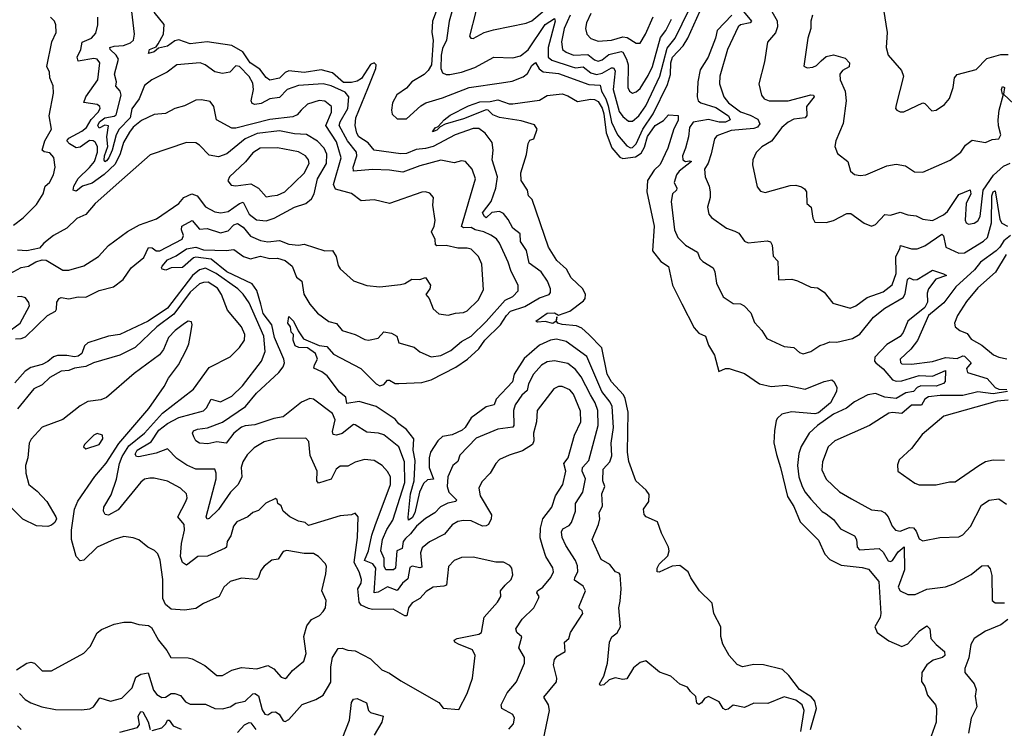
# Model space of a CAD drawing. Extents: x 1245515 to 1420776, y 606314 to 671314.
# Tile 293 of 385: x 1375207 to 1380394, y 642131 to 645862. Entities that reach past the tile are written whole.
import ezdxf

# ---------------------------------------------------------------- set-up
doc = ezdxf.new("R2010")
doc.units = 0

msp = doc.modelspace()

# ---------------------------------------------------------------- linework, layer by layer
at = {"layer": '0CON10XD'}
for points in [[(1377610, 645905), (1377576, 645776), (1377584.3, 645764.3), (1377595, 645762.9), (1377653.8, 645795), (1377702.2, 645807.8), (1377875, 645843.9), (1377905, 645855.9), (1378035, 645964.8)], [(1377964.3, 642065), (1377997.9, 642225), (1377993.6, 642255), (1377967.8, 642295), (1378034, 642376), (1378036.1, 642395), (1378019.5, 642465), (1378025, 642493.3), (1378038.7, 642511.3), (1378080, 642535), (1378076.9, 642585), (1378100, 642605), (1378108.6, 642635), (1378174.4, 642735), (1378170.6, 642750.6), (1378154.5, 642764.5), (1378154.5, 642774.5), (1378186.9, 642855), (1378175, 642879.2), (1378130.5, 642910.5), (1378131.3, 642925), (1378147.5, 642955), (1378145.9, 642985.9), (1378134.6, 643015), (1378083.9, 643093.9), (1378065.6, 643135.6), (1378061.2, 643165), (1378068.4, 643181.6), (1378101.7, 643198.2), (1378114.7, 643215), (1378135.4, 643275), (1378134.8, 643315.2), (1378172.9, 643375), (1378187.1, 643445), (1378170.5, 643485), (1378171, 643505), (1378205, 643540.8), (1378253.9, 643725), (1378252.8, 643805), (1378239.1, 643845), (1378213.8, 643886.2), (1378165, 643982.2), (1378135, 644019.7), (1378095, 644052.4), (1378025, 644066.8), (1377985, 644061.1), (1377955, 644042.5), (1377913.5, 643995), (1377887.4, 643945), (1377880, 643910), (1377851.6, 643885), (1377816.7, 643835), (1377808.4, 643805), (1377810, 643725), (1377805, 643716.9), (1377725, 643706), (1377611.2, 643658.8), (1377525, 643568.6), (1377514.4, 643535.6), (1377488.2, 643515), (1377461.6, 643455), (1377458.6, 643405), (1377467.8, 643375), (1377507.5, 643335), (1377504.6, 643325.4), (1377463.1, 643316.9), (1377423.3, 643296.8), (1377393.1, 643265), (1377345, 643235.4), (1377297.4, 643195), (1377265.6, 643154.4), (1377238.8, 643131.2), (1377227.2, 643115), (1377221.5, 643078.5), (1377193.6, 643065), (1377186.6, 642975), (1377176.4, 642965), (1377135, 642965.9), (1377127.7, 642985), (1377126.5, 643025), (1377109, 643065), (1377118.4, 643125), (1377141.6, 643178.4), (1377172.2, 643227.8), (1377236.7, 643425), (1377234.5, 643535), (1377205, 643613.6), (1377125.7, 643675.7), (1377096.7, 643685), (1377035, 643690), (1376975, 643729.2), (1376965, 643730), (1376906.2, 643683.8), (1376875, 643675.3), (1376857.5, 643677.5), (1376854.6, 643694.6), (1376869, 643755), (1376855, 643788.5), (1376755, 643863.8), (1376735, 643867.3), (1376691.8, 643848.2), (1376595, 643771.8), (1376545, 643762.7), (1376445, 643728.8), (1376395, 643724.4), (1376375, 643716.7), (1376334.2, 643685.8), (1376295, 643632.1), (1376245, 643639.8), (1376198.9, 643628.9), (1376155, 643631.9), (1376135.4, 643645), (1376124.6, 643665), (1376116.9, 643685), (1376121.9, 643698.1), (1376143.1, 643706.9), (1376196.7, 643713.3), (1376275, 643743.6), (1376396.8, 643825), (1376455, 643895.8), (1376572.3, 644005), (1376595.4, 644035), (1376601.1, 644055), (1376598.2, 644075), (1376548.9, 644188.9), (1376535.8, 644255), (1376489.3, 644315), (1376478.1, 644365), (1376456.9, 644436.9), (1376431.4, 644471.4), (1376297.7, 644535), (1376215, 644600.5), (1376135, 644612.2), (1376122.4, 644607.6), (1376065, 644556.7), (1376005, 644556.2), (1375976.4, 644543.6), (1375958.1, 644548.1), (1375953.1, 644555), (1375956.8, 644565), (1375985, 644597), (1376031, 644619), (1376085, 644654.8), (1376134.8, 644664.8), (1376175, 644650.2), (1376295, 644646), (1376335, 644652.5), (1376386.1, 644616.1), (1376422.4, 644602.4), (1376475, 644616.8), (1376525, 644605.4), (1376565, 644607.2), (1376605, 644594.6), (1376642.1, 644565), (1376665.6, 644505.6), (1376693.7, 644485), (1376703.8, 644416.2), (1376734.8, 644364.8), (1376775, 644316.7), (1376835, 644273.6), (1376875, 644262.7), (1376905, 644226.5), (1376973.8, 644205), (1377025, 644177.5), (1377045, 644174), (1377095, 644186), (1377125, 644218), (1377165, 644210.8), (1377193.9, 644195), (1377205, 644161.4), (1377285, 644138.6), (1377315, 644113.1), (1377375, 644086.5), (1377425, 644093.3), (1377478.8, 644121.2), (1377535, 644167.1), (1377585, 644196.4), (1377665, 644272.7), (1377764.5, 644385.5), (1377804.5, 644405), (1377832.5, 644435), (1377833.5, 644465), (1377795.7, 644535.7), (1377780.4, 644585), (1377735.3, 644685), (1377718.6, 644708.6), (1377688.4, 644728.4), (1377652, 644745), (1377605.8, 644755.8), (1377585, 644768.2), (1377545, 644766.4), (1377533.8, 644773.8), (1377607.8, 645025), (1377590.4, 645075), (1377555, 645116.2), (1377535, 645118.2), (1377495, 645108.5), (1377425, 645121.8), (1377315, 645092.8), (1377225, 645058.6), (1377155, 645069.6), (1377065, 645073.8), (1376965.3, 645065.3), (1376963.6, 645085), (1376982.6, 645145), (1376980.6, 645165), (1376933.9, 645225), (1376889.8, 645305), (1376895.2, 645325), (1376935.5, 645395), (1376941.7, 645455), (1376921.2, 645481.2), (1376847.1, 645512.9), (1376805, 645524.4), (1376675, 645515.3), (1376615.3, 645494.7), (1376575, 645453.1), (1376525, 645445.3), (1376478.6, 645421.4), (1376445, 645414.7), (1376431.4, 645421.4), (1376426.9, 645435), (1376438.7, 645495), (1376435, 645528), (1376415, 645562.9), (1376365, 645615.6), (1376345, 645619.2), (1376313.8, 645585), (1376275, 645578.5), (1376235, 645586.7), (1376184.2, 645625), (1376157.5, 645635), (1376035, 645623.5), (1375984, 645585), (1375903.8, 645546.2), (1375865, 645516.2), (1375835.9, 645445), (1375796.9, 645393.1), (1375789.3, 645345), (1375731.8, 645285), (1375714.5, 645255.6), (1375694.8, 645174.8), (1375675.9, 645134.1), (1375665, 645118.2), (1375655, 645113.5), (1375652.4, 645122.4), (1375653.9, 645145), (1375670.8, 645195), (1375666.2, 645245), (1375675, 645303.3), (1375655, 645306.3), (1375625, 645291), (1375617.7, 645305), (1375626.6, 645325), (1375655, 645345.1), (1375705, 645353.2), (1375715, 645361.3), (1375742, 645465), (1375735.9, 645485), (1375712.6, 645512.6), (1375716.8, 645535), (1375706.5, 645575), (1375727, 645655), (1375715.4, 645675.4), (1375683.6, 645705), (1375682, 645715), (1375705, 645723.1), (1375753.1, 645726.9), (1375790.5, 645739.5), (1375805.8, 645755), (1375812.4, 645785), (1375798.5, 645905)], [(1375935.6, 645735), (1375964.7, 645785.3), (1375967.2, 645837.2), (1375915, 645902.1)], [(1377401.3, 645905), (1377381.3, 645855), (1377378, 645795), (1377385.2, 645755), (1377375.6, 645625), (1377358.9, 645595), (1377337.3, 645572.7), (1377272.9, 645535), (1377245, 645502.2), (1377192.9, 645467.1), (1377171.1, 645425), (1377165.8, 645385.8), (1377169.3, 645365), (1377195, 645340.4), (1377245, 645340.5), (1377320.7, 645409.3), (1377346.3, 645423.7), (1377435, 645450.3), (1377575, 645504.3), (1377745, 645529.3), (1377801.7, 645538.2), (1377859.6, 645560.4), (1377881.9, 645578.1), (1377905, 645620), (1377925, 645637.1), (1377943, 645603), (1377965, 645586.7), (1378045, 645579.5), (1378205, 645520.4), (1378265, 645516.5), (1378271.1, 645485), (1378294.9, 645445), (1378307.9, 645407.9), (1378325, 645322.9), (1378355.4, 645255.4), (1378405, 645197.2), (1378425, 645187.1), (1378435, 645189.4), (1378455, 645208.7), (1378490.2, 645285), (1378544.5, 645365.5), (1378620.1, 645519.9), (1378635.9, 645574.1), (1378638, 645635), (1378646, 645664), (1378702, 645725), (1378725.9, 645764.1), (1378789.6, 645905)], [(1377498.3, 645951.7), (1377469.7, 645855), (1377456.1, 645755), (1377435, 645710), (1377426.7, 645675), (1377425.2, 645605.2), (1377435, 645582.2), (1377453.5, 645573.5), (1377472.8, 645572.8), (1377535, 645585.3), (1377605, 645609.4), (1377705, 645664.6), (1377805, 645661.8), (1377845, 645671.1), (1377885, 645703.5), (1377975, 645836.9), (1378025, 645868.2), (1378027.6, 645855), (1377991.2, 645715), (1377991.2, 645665), (1378009.6, 645649.6), (1378112.2, 645615), (1378135, 645609.1), (1378175, 645613.3), (1378215, 645582.3), (1378245, 645574), (1378275, 645580.4), (1378325, 645608.9), (1378335, 645608.5), (1378343.1, 645593.1), (1378333.5, 645495), (1378365, 645378.8), (1378385, 645352), (1378415, 645328), (1378435, 645328.4), (1378468.3, 645355), (1378505, 645409.3), (1378580, 645565), (1378618.2, 645711.8), (1378659.5, 645765), (1378734.5, 645915)], [(1379020.7, 645905), (1379062.3, 645855), (1379054.4, 645845), (1379004.4, 645835.6), (1378991.2, 645825), (1378935.3, 645705), (1378895.3, 645565), (1378893.4, 645525), (1378916.7, 645455), (1378941.2, 645425), (1379005, 645376.1), (1379055, 645359.4), (1379095, 645337.5), (1379105.5, 645314.5), (1379093.7, 645296.3), (1379075, 645288.5), (1378955, 645279.3), (1378878.8, 645251.2), (1378866.5, 645235), (1378849.2, 645155), (1378833.2, 645106.8), (1378815.4, 645075), (1378818, 645035), (1378840, 644985), (1378843.8, 644956.2), (1378843.8, 644925), (1378829.6, 644875), (1378837.8, 644837.8), (1378851.1, 644821.1), (1378931.2, 644765), (1378975, 644749.2), (1378995, 644738.8), (1379025, 644696.2), (1379045, 644687.5), (1379145, 644698.6), (1379162.1, 644692.1), (1379171.1, 644675), (1379176.7, 644616.7), (1379201.3, 644591.3), (1379205, 644492), (1379275.3, 644495.3), (1379305, 644487.5), (1379375, 644454.2), (1379409.5, 644449.5), (1379445, 644426.7), (1379490.3, 644370.3), (1379582.7, 644342.7), (1379611.2, 644355), (1379671.2, 644398.8), (1379755, 644429.7), (1379803.4, 644466.6), (1379824.8, 644525), (1379822.7, 644615), (1379844.4, 644655), (1379847, 644673), (1379905, 644655.5), (1379935, 644656.4), (1379975, 644671.4), (1380065, 644732.2), (1380074.5, 644724.5), (1380085.2, 644665.2), (1380155, 644632.8), (1380185, 644634.7), (1380285, 644695.2), (1380304.6, 644715.4), (1380327.1, 644792.9), (1380329.1, 644935), (1380334.8, 644955), (1380345, 644961.1), (1380370.5, 644810.5), (1380381, 644791), (1380411.1, 644775)], [(1379169.5, 645905), (1379196.8, 645856.8), (1379199.7, 645825), (1379187.9, 645792.1), (1379146.2, 645743.8), (1379130.4, 645639.6), (1379100, 645525), (1379114.4, 645465), (1379128.6, 645445), (1379155.3, 645435.3), (1379255, 645434.8), (1379375.5, 645465.5), (1379388.8, 645465), (1379392, 645455), (1379351.1, 645405), (1379353.1, 645356.9), (1379345, 645345.6), (1379285, 645338.1), (1379255, 645322), (1379222.1, 645295), (1379166.9, 645223.1), (1379116.6, 645193.4), (1379086.8, 645163.2), (1379070, 645125), (1379068.3, 645098.3), (1379092.4, 644982.4), (1379109.4, 644959.4), (1379135, 644951.4), (1379265, 644988.8), (1379295, 644990), (1379325, 644982.5), (1379342.2, 644972.2), (1379352.5, 644955), (1379353.8, 644893.8), (1379375.8, 644875), (1379385, 644817.5), (1379395, 644796.2), (1379455, 644794.2), (1379493.3, 644805), (1379565, 644841.4), (1379585, 644841.4), (1379655, 644790), (1379695, 644775.8), (1379715, 644784), (1379765, 644836.6), (1379795, 644833.1), (1379845, 644849.5), (1379885.3, 644835.3), (1379929.4, 644829.4), (1379965, 644812.2), (1380015, 644804.7), (1380073.6, 644835), (1380095, 644852.9), (1380155, 644941), (1380215, 644965.6), (1380218.4, 644945), (1380193, 644895), (1380187, 644807), (1380192.5, 644792.5), (1380205, 644785.6), (1380235, 644790), (1380255, 644802.5), (1380266.2, 644825), (1380282.5, 644965), (1380337.4, 645042.6), (1380389.2, 645090.8), (1380425, 645107.1)], [(1379756.7, 645915), (1379777.1, 645795), (1379772.2, 645715), (1379782.2, 645675), (1379853.1, 645595), (1379862.5, 645565), (1379824.2, 645414.2), (1379821.2, 645395), (1379827.5, 645385), (1379845, 645376.2), (1379865, 645376), (1379965, 645424), (1379975, 645421.2), (1380013, 645383), (1380035, 645386), (1380079.2, 645415), (1380105, 645446.2), (1380124.3, 645505), (1380131.4, 645555), (1380145, 645574), (1380245, 645599.2), (1380302.6, 645657.4), (1380375, 645679.1), (1380415, 645678.5)], [(1375175, 644780.8), (1375225, 644818.8), (1375295, 644888.6), (1375331.2, 644945), (1375340.6, 644985), (1375363.3, 645005), (1375384.7, 645045.3), (1375393.6, 645086.4), (1375387.2, 645137.2), (1375365, 645160.6), (1375335, 645165.7), (1375325.6, 645175.6), (1375338.8, 645225), (1375374.4, 645285), (1375362.7, 645355), (1375385.6, 645475), (1375383, 645513), (1375374.5, 645534.5), (1375365.5, 645555), (1375363.1, 645585), (1375349.4, 645615), (1375376.7, 645745), (1375398.9, 645795), (1375397.1, 645835), (1375390, 645855), (1375370, 645875)], [(1375185, 644181.4), (1375215, 644183.4), (1375238.1, 644191.9), (1375353.3, 644305), (1375395, 644327.1), (1375401.4, 644338.6), (1375403.1, 644375), (1375415.4, 644394.6), (1375425, 644399.5), (1375465, 644392.5), (1375515, 644403.1), (1375555, 644400.8), (1375625, 644436.3), (1375700.9, 644455), (1375751.8, 644495), (1375794.7, 644555), (1375860.1, 644609.9), (1375885, 644662.1), (1375905, 644660.7), (1375925.7, 644645.7), (1375945, 644645.7), (1376063.7, 644706.3), (1376070.7, 644725), (1376059.8, 644755), (1376061.5, 644775), (1376115, 644804.5), (1376155, 644760), (1376195, 644762.7), (1376265, 644739.5), (1376305, 644750.3), (1376335, 644782.2), (1376355, 644789.7), (1376385, 644769.3), (1376422.5, 644722.5), (1376475, 644699.2), (1376515, 644692.3), (1376575, 644698.9), (1376625, 644680), (1376675, 644675.6), (1376705, 644680.6), (1376815, 644645.7), (1376855, 644647.5), (1376874.4, 644614.4), (1376885, 644567.5), (1376895, 644550), (1376965, 644487.5), (1377035, 644462.5), (1377105, 644455.6), (1377212.8, 644467.2), (1377235, 644472.9), (1377273.4, 644496.6), (1377315, 644494.1), (1377345.4, 644505.4), (1377371.7, 644465), (1377367.7, 644445), (1377345.7, 644415), (1377363.6, 644393.6), (1377385, 644340), (1377415, 644313.1), (1377465, 644305.6), (1377502.8, 644317.2), (1377545, 644320), (1377565, 644329.6), (1377622.1, 644385), (1377650.1, 644439.9), (1377641.8, 644575), (1377624.5, 644615), (1377585, 644653.4), (1377565, 644659.4), (1377515, 644659.3), (1377453.7, 644673.7), (1377405, 644671.5), (1377397.3, 644677.3), (1377395.5, 644705), (1377375.7, 644745), (1377390, 644775), (1377395.7, 644805), (1377383.5, 644885), (1377386.4, 644926.4), (1377368, 644948), (1377345.5, 644955.5), (1377325, 644953.5), (1377155, 644894.7), (1377075, 644913.2), (1377005, 644907.5), (1376955, 644947.1), (1376870.3, 644970.3), (1376859.4, 644995), (1376900, 645135), (1376875, 645218.2), (1376819.3, 645305), (1376850, 645375), (1376849.6, 645405), (1376815, 645432.4), (1376785, 645436.2), (1376723.6, 645416.4), (1376690, 645385), (1376668.9, 645361.1), (1376645, 645350.8), (1376525, 645336.7), (1376345, 645291.6), (1376325, 645291.2), (1376244, 645334), (1376228.9, 645405), (1376211.1, 645431.1), (1376165, 645440.5), (1376135, 645439.1), (1376075, 645409.1), (1376023.8, 645395), (1375975, 645368.1), (1375915, 645363.3), (1375848.1, 645331.9), (1375805, 645296.6), (1375785, 645269.1), (1375753, 645215), (1375736.3, 645155), (1375709.1, 645100.9), (1375652.5, 645047.5), (1375588.2, 645001.8), (1375537.5, 644985), (1375505, 644958.8), (1375488.5, 644965), (1375491.4, 644985), (1375514.6, 645025.4), (1375575, 645083.3), (1375601.5, 645115), (1375617.5, 645165), (1375616.9, 645195), (1375605, 645216.4), (1375594.2, 645225), (1375575, 645225.1), (1375525, 645190), (1375505, 645186.9), (1375468.4, 645208.4), (1375455.8, 645225), (1375465, 645239.1), (1375535, 645274.4), (1375558, 645295), (1375582.9, 645337.1), (1375620, 645375), (1375630, 645395), (1375628.9, 645405), (1375615.8, 645415.8), (1375545.6, 645425.6), (1375555.3, 645455), (1375619.2, 645545), (1375629.1, 645635), (1375615, 645653.5), (1375596.7, 645656.8), (1375515, 645644.4), (1375510.4, 645665), (1375529.8, 645705), (1375536.1, 645743.9), (1375584.4, 645765), (1375608.4, 645791.6), (1375617.7, 645835), (1375617.9, 645875)], [(1378107.2, 645885), (1378076, 645815), (1378060.8, 645745), (1378067.1, 645705), (1378085, 645690.4), (1378125.2, 645675.2), (1378199.5, 645679.5), (1378235, 645650), (1378255, 645643), (1378275, 645650.7), (1378310.8, 645679.2), (1378375, 645695.2), (1378385, 645691.4), (1378404.1, 645655), (1378411.6, 645625), (1378411.3, 645505), (1378420, 645485), (1378435, 645475.6), (1378455, 645482.1), (1378475, 645500), (1378518, 645568), (1378540.7, 645615), (1378582.4, 645767.6), (1378610, 645805), (1378640.6, 645865)], [(1378215.4, 645895), (1378192.9, 645845), (1378188.2, 645815), (1378194.4, 645785), (1378215, 645763.6), (1378255, 645748.2), (1378325, 645753.8), (1378385, 645772.5), (1378407.6, 645767.6), (1378455, 645737.5), (1378475, 645737.5), (1378504.3, 645785.7), (1378545, 645877.5)], [(1378958.9, 645885), (1378881.5, 645805), (1378873.2, 645765), (1378834.4, 645665), (1378791.8, 645598.2), (1378779.1, 645535), (1378776.1, 645455), (1378780.8, 645435), (1378794.8, 645424.8), (1378875, 645400), (1378941.6, 645355), (1378949.6, 645335), (1378925, 645323.3), (1378892.5, 645322.5), (1378835, 645336.1), (1378755, 645322), (1378735.4, 645295), (1378730.9, 645245), (1378714.2, 645185.8), (1378698.3, 645145), (1378700, 645125), (1378715, 645115.3), (1378735, 645119.7), (1378745.4, 645115.4), (1378681.1, 645065), (1378667.1, 645045), (1378654, 645005), (1378668.7, 644975), (1378667.8, 644965), (1378646.7, 644945), (1378639.1, 644905), (1378656.7, 644755), (1378674.4, 644715), (1378714.6, 644674.6), (1378777.6, 644637.6), (1378790.6, 644605), (1378805, 644588.1), (1378860, 644555), (1378869.4, 644535), (1378878.5, 644475), (1378912.5, 644402.5), (1378965, 644367.1), (1379005, 644365.6), (1379024, 644355), (1379057.8, 644317.8), (1379077.4, 644267.4), (1379116, 644225), (1379142.8, 644182.8), (1379235, 644142.1), (1379285, 644135.6), (1379315, 644110.6), (1379335, 644102.2), (1379375, 644115.4), (1379422.8, 644147.2), (1379445, 644153.4), (1379474.1, 644165.9), (1379512.5, 644165), (1379595, 644183.4), (1379633.5, 644206.5), (1379704.9, 644295.1), (1379765, 644343), (1379860.5, 644399.5), (1379871.1, 644418.9), (1379884.5, 644495), (1379890.1, 644499.9), (1379895, 644502.7), (1379915, 644492.1), (1379935, 644494.8), (1380015, 644542.5), (1380073.9, 644523.9), (1380090, 644515), (1380033.4, 644496.6), (1379994.2, 644445), (1379987.5, 644422.5), (1379989.4, 644375), (1379975, 644347.4), (1379885.3, 644275), (1379860.8, 644215), (1379845.9, 644194.1), (1379775, 644151.6), (1379712.6, 644085), (1379710.5, 644065), (1379717.5, 644055), (1379755, 644024.1), (1379805, 643965.2), (1379825, 643958.5), (1379855, 643961.2), (1379945, 643988.9), (1380015, 643984.4), (1380085, 644015.3), (1380082.6, 643957.4), (1380074.1, 643945.9), (1380035, 643931.9), (1379955, 643935.2), (1379934.9, 643925.1), (1379915, 643904.3), (1379875, 643897.9), (1379825, 643868.5), (1379765, 643874.1), (1379715, 643894.7), (1379675, 643886.1), (1379605, 643849.7), (1379562.6, 643817.4), (1379494.6, 643785), (1379409.3, 643725), (1379366.6, 643685), (1379323.2, 643615), (1379311.1, 643578.9), (1379303.9, 643515), (1379311.9, 643455), (1379329.7, 643405), (1379344.8, 643374.8), (1379375, 643337.3), (1379435, 643272.9), (1379455, 643260.9), (1379495, 643230), (1379531.9, 643181.9), (1379605, 643144.4), (1379616, 643125), (1379618.2, 643085), (1379631.6, 643071.6), (1379735, 643078.8), (1379755, 643059.5), (1379782.9, 643012.9), (1379795, 643008.9), (1379805, 643014.7), (1379835, 643059.6), (1379866.7, 643086.7), (1379867.9, 642965), (1379835.5, 642875), (1379845.4, 642855.4), (1379885, 642836.5), (1379925, 642835.4), (1379985, 642863.1), (1380085, 642876.9), (1380128.5, 642891.5), (1380219.3, 642940.7), (1380275, 642987.1), (1380305, 642988.6), (1380320.2, 642970.2), (1380328.2, 642935), (1380329.2, 642805), (1380345, 642791.4), (1380395, 642792.5)], [(1379384.4, 645885), (1379374.4, 645855), (1379374.3, 645815), (1379358.6, 645765), (1379337, 645617), (1379355, 645608), (1379385, 645611.5), (1379405, 645621.1), (1379430, 645645), (1379455, 645667.3), (1379495, 645676.7), (1379555, 645659.6), (1379578.2, 645635), (1379577, 645613), (1379541.4, 645595), (1379528.2, 645575), (1379529.5, 645545), (1379556.1, 645486.1), (1379560.4, 645435), (1379544.6, 645315), (1379505.6, 645225), (1379500.6, 645195), (1379515, 645158), (1379570, 645115), (1379584.2, 645065), (1379605, 645047.5), (1379635, 645041.1), (1379665, 645044.5), (1379775, 645092.5), (1379825, 645101.9), (1379873, 645093), (1379921.2, 645061.2), (1379965, 645058.6), (1380108, 645122), (1380165.4, 645164.6), (1380189.4, 645200.6), (1380225, 645228.1), (1380295, 645215.7), (1380329.2, 645230.8), (1380365, 645234.6), (1380375.3, 645255), (1380362.9, 645302.9), (1380361.7, 645335), (1380367.6, 645385), (1380390, 645470), (1380385, 645470), (1380380, 645495), (1380385, 645510), (1380395.4, 645505.4), (1380390, 645470), (1380446.8, 645416.8)], [(1379322.9, 642115), (1379339.8, 642225), (1379329.7, 642255), (1379295, 642280), (1379235, 642297.1), (1379147.8, 642262.2), (1379075, 642263.5), (1379025, 642240.8), (1378965, 642253.8), (1378938.5, 642231.5), (1378925, 642228.4), (1378913.3, 642235), (1378891.5, 642271.5), (1378835, 642299.5), (1378815, 642288.5), (1378798.8, 642265), (1378785, 642257.5), (1378774.3, 642264.3), (1378768.4, 642298.4), (1378740, 642325), (1378725, 642348.6), (1378685, 642364.2), (1378636.7, 642405), (1378577.7, 642427.7), (1378505, 642486.7), (1378475, 642478), (1378441.1, 642448.9), (1378405, 642392.2), (1378385, 642387.8), (1378343.2, 642396.8), (1378312.8, 642387.2), (1378285, 642360), (1378265, 642357.5), (1378262, 642365), (1378284.4, 642405), (1378304.1, 642474.1), (1378314, 642585), (1378327, 642613), (1378355, 642634), (1378371.9, 642665), (1378363.6, 642765), (1378369.7, 642800.3), (1378375.4, 642865), (1378369.6, 642939.6), (1378365, 642947.5), (1378345, 642955.6), (1378315, 642993.5), (1378270.6, 643020.6), (1378222.1, 643125), (1378256.3, 643203.7), (1378263.6, 643235), (1378260.3, 643265), (1378276.7, 643303.2), (1378273.8, 643365), (1378290, 643405), (1378279.2, 643435), (1378281.6, 643495), (1378315.9, 643534.1), (1378327.2, 643565), (1378323.3, 643633.3), (1378335.2, 643715), (1378327.5, 643825), (1378318, 643848), (1378273.7, 643903.7), (1378195, 644088.9), (1378085, 644167.1), (1378035, 644180.2), (1378003.6, 644175), (1377945, 644148.5), (1377865, 644077.5), (1377811.9, 643995), (1377803.4, 643955), (1377717.5, 643865), (1377706, 643834), (1377665, 643823.4), (1377585, 643766.5), (1377554.4, 643715.6), (1377538.3, 643701.7), (1377485, 643676.3), (1377435, 643667.6), (1377409.8, 643645), (1377371.2, 643585), (1377364.8, 643555.2), (1377363.7, 643505), (1377386.2, 643443.8), (1377355, 643440.2), (1377335, 643419.3), (1377314, 643375), (1377288.8, 643265), (1377275, 643240.3), (1377255, 643228), (1377252.9, 643242.9), (1377264.9, 643365), (1377284.7, 643435), (1377289.6, 643540.4), (1377279.1, 643595), (1377283.7, 643655), (1377244, 643705), (1377205, 643734.8), (1377185, 643759.1), (1377084.8, 643824.8), (1376995, 643851.7), (1376931.1, 643841.1), (1376924.6, 643875), (1376891.6, 643901.6), (1376826.6, 643986.6), (1376797.8, 644007.8), (1376756.7, 644026.7), (1376759.1, 644045), (1376776.2, 644075), (1376764.7, 644104.7), (1376723.8, 644133.8), (1376676.8, 644136.8), (1376657.5, 644145), (1376648, 644175), (1376649.2, 644205), (1376637.6, 644217.6), (1376633.1, 644245), (1376619.4, 644265), (1376625, 644300), (1376650, 644275), (1376673.6, 644223.6), (1376702.5, 644182.5), (1376785, 644146.8), (1376825, 644141.5), (1376860.5, 644100.5), (1377004.3, 644025), (1377085, 643944.4), (1377105, 643933.6), (1377125, 643941.8), (1377145, 643963.6), (1377155, 643964.5), (1377185, 643946.2), (1377203.8, 643946.2), (1377325, 643951.5), (1377375, 643966.8), (1377505, 644032.4), (1377565.5, 644074.5), (1377625, 644129), (1377657.5, 644175), (1377739.3, 644255), (1377771.6, 644305), (1377793.4, 644326.6), (1377867.8, 644352.2), (1377945, 644397.9), (1377995.6, 644415), (1378002.5, 644425), (1378002.7, 644445), (1377987.5, 644485), (1377953.8, 644535), (1377890.1, 644580.1), (1377876.7, 644646.6), (1377845.2, 644695), (1377842.7, 644735), (1377804.8, 644764.8), (1377779.9, 644809.9), (1377755, 644842.2), (1377735, 644852.9), (1377693.6, 644846.4), (1377665, 644818.8), (1377655, 644825.5), (1377645.9, 644845), (1377691.1, 644905), (1377714.7, 644975), (1377724.7, 645035), (1377696.1, 645125), (1377701.1, 645175), (1377696.2, 645215), (1377658.5, 645265), (1377625, 645289.4), (1377595, 645289.3), (1377501.5, 645255), (1377385.1, 645194.9), (1377345, 645183), (1377295, 645177.9), (1377245, 645157.3), (1377215, 645156.3), (1377074.8, 645174.8), (1377043.3, 645213.4), (1376994, 645245), (1376982.8, 645265), (1376973.9, 645305), (1376977.4, 645345), (1377040.6, 645499.4), (1377083.9, 645605), (1377084.5, 645624.5), (1377075, 645634.4), (1377055, 645626.2), (1377007.8, 645552.2), (1376985, 645538.4), (1376955, 645531.4), (1376912.1, 645532.1), (1376855, 645581.4), (1376795, 645597.1), (1376705, 645583.7), (1376625, 645592.9), (1376606.3, 645583.7), (1376575, 645553.7), (1376525, 645543.3), (1376505, 645556.9), (1376472.3, 645602.3), (1376421.4, 645635), (1376382.7, 645692.7), (1376325, 645726.6), (1376195, 645746.2), (1376105, 645735.3), (1376045, 645756), (1376025, 645750.9), (1375985, 645722.5), (1375937.8, 645712.2), (1375915, 645693.4), (1375885, 645684.3), (1375891.4, 645705), (1375925, 645718.8), (1375935.6, 645735)], [(1379373, 642125), (1379404.9, 642235), (1379395.7, 642275), (1379376.2, 642296.2), (1379315.8, 642335), (1379259.6, 642409.6), (1379225, 642440.9), (1379125, 642465.4), (1379075, 642467.5), (1379015, 642455.6), (1378987.5, 642467.5), (1378945, 642514.4), (1378911.3, 642575), (1378901.2, 642615), (1378900.3, 642665), (1378864.3, 642735), (1378855, 642790), (1378788.8, 642855), (1378743.2, 642923.2), (1378729.2, 642955), (1378685, 642988.5), (1378644.6, 642985.4), (1378575, 642954.2), (1378564.5, 642954.5), (1378564.5, 642975), (1378575.5, 642995), (1378620.9, 643039.1), (1378627.7, 643065), (1378625.4, 643085), (1378588.6, 643158.6), (1378567.6, 643217.6), (1378507.5, 643245), (1378497.5, 643257.5), (1378492.7, 643285), (1378521.8, 643325), (1378522.2, 643362.2), (1378506.7, 643385), (1378453.3, 643435), (1378416, 643536), (1378408.3, 643585), (1378413.3, 643795), (1378397.5, 643867.5), (1378387.4, 643887.4), (1378325, 643955.5), (1378301, 643995), (1378273.6, 644133.6), (1378205, 644205.4), (1378168.5, 644238.5), (1378140, 644250), (1378065, 644256.4), (1378041.4, 644265), (1378035.6, 644275), (1378037, 644297), (1378033.3, 644275), (1378015, 644262.8), (1377975, 644272.9), (1377935, 644268.8), (1377926.7, 644275), (1377985, 644317.1), (1378025, 644319.5), (1378045, 644306.7), (1378105, 644327.9), (1378177.2, 644382.7), (1378185.4, 644395), (1378187.1, 644415), (1378173.9, 644445), (1378112.7, 644502.7), (1378088.4, 644548.4), (1378036.7, 644595), (1377991.9, 644665), (1377906.7, 644915), (1377887.5, 644935), (1377882.5, 644965), (1377848.8, 645015), (1377846.2, 645055), (1377877, 645153), (1377885, 645210), (1377895, 645227.5), (1377916.1, 645233.9), (1377933.8, 645285), (1377918.6, 645308.6), (1377849.5, 645329.5), (1377735, 645347.2), (1377700.2, 645360.2), (1377675, 645385.7), (1377665, 645388.2), (1377545, 645340.1), (1377448.8, 645311.2), (1377422.3, 645297.7), (1377405, 645280.4), (1377382.3, 645272.3), (1377395, 645293.1), (1377411.2, 645298.8), (1377443.2, 645335), (1377475, 645359.2), (1377570.7, 645409.3), (1377631.1, 645428.9), (1377685, 645431.2), (1377725, 645440.7), (1377785, 645419.6), (1377805, 645418.8), (1377945, 645438.5), (1377985, 645463.1), (1378065, 645471.1), (1378095, 645460.9), (1378145, 645430.8), (1378215, 645442.9), (1378235, 645441.2), (1378255, 645430.6), (1378275, 645396.1), (1378284.3, 645365.7), (1378295.7, 645265.7), (1378326.9, 645186.9), (1378368.9, 645138.9), (1378385, 645131.5), (1378450.2, 645139.8), (1378480.8, 645159.1), (1378498.4, 645191.6), (1378515, 645247.4), (1378555.4, 645305), (1378598.5, 645331.5), (1378625, 645360.9), (1378675, 645356.7), (1378675, 645331.2), (1378652.3, 645287.7), (1378620.6, 645185), (1378580.9, 645099.1), (1378549.4, 645070.6), (1378513.8, 645015), (1378510, 644955), (1378549.2, 644775), (1378540.7, 644645), (1378585, 644588.1), (1378625, 644562), (1378646.2, 644465), (1378695.3, 644365.3), (1378759.4, 644239.4), (1378785, 644211.1), (1378819.2, 644195), (1378835, 644148.8), (1378868, 644095), (1378890.5, 644010.5), (1378925, 644025.6), (1378945, 644025.7), (1379025, 644000), (1379104.5, 643944.5), (1379165, 643930), (1379245, 643938.2), (1379345, 643916.6), (1379445, 643957.2), (1379485, 643965.7), (1379497.4, 643955), (1379511.1, 643925), (1379510, 643905), (1379477.5, 643845), (1379415, 643793), (1379395, 643787), (1379273.4, 643796.6), (1379222, 643785), (1379200, 643765), (1379192.5, 643752.5), (1379183.3, 643696.7), (1379180, 643635), (1379193, 643573), (1379215.6, 643505), (1379251.4, 643351.4), (1379285, 643298.8), (1379318.7, 643218.7), (1379415, 643121.1), (1379448, 643048), (1379475, 643020.8), (1379535, 642990.2), (1379645, 642978.1), (1379679, 642969), (1379733.5, 642905), (1379743.9, 642735), (1379740.2, 642715), (1379712.7, 642665), (1379724.5, 642635), (1379785, 642591.1), (1379855, 642562.7), (1379885, 642576.7), (1379947.5, 642645), (1379985, 642670), (1380001.8, 642655), (1380007.5, 642605), (1380035, 642573.1), (1380079.5, 642535), (1380081.5, 642515), (1380068, 642505), (1380019.6, 642490.4), (1379985.4, 642465), (1379960, 642425), (1379957.5, 642377.5), (1379975, 642351.2), (1379988.6, 642305), (1380031.4, 642255), (1380037.1, 642235), (1380034.3, 642164.3), (1379999.5, 642065)], [(1375118.2, 644505), (1375215, 644558), (1375252.5, 644565), (1375292.1, 644587.9), (1375325, 644597.5), (1375345.6, 644595.6), (1375435, 644543.1), (1375466.6, 644543.4), (1375545, 644565.8), (1375622, 644615), (1375675, 644672.9), (1375775, 644747.1), (1375838.3, 644781.7), (1375927, 644813), (1376044.5, 644895), (1376072.3, 644925), (1376114.4, 644945.6), (1376142, 644935), (1376185, 644876.2), (1376235, 644849.7), (1376265.8, 644845.8), (1376305, 644851.9), (1376365, 644894.8), (1376385, 644900.8), (1376415, 644838.2), (1376455, 644807.7), (1376505, 644802.3), (1376547.6, 644817.6), (1376655, 644874.6), (1376715, 644894.4), (1376745, 644918.2), (1376757.5, 644945), (1376775.9, 645024.1), (1376823.5, 645105), (1376825.2, 645154.8), (1376810.8, 645185), (1376775, 645222), (1376717.1, 645257.1), (1376655, 645260.7), (1376575, 645277.3), (1376457.8, 645262.2), (1376395.4, 645234.6), (1376298.9, 645155), (1376255, 645140.8), (1376205, 645149.6), (1376155, 645201.1), (1376135, 645213.3), (1376085, 645215.5), (1375895, 645151.1), (1375745, 645019.1), (1375604.4, 644895), (1375555, 644836.4), (1375508.6, 644815), (1375455.3, 644764.7), (1375385, 644725.6), (1375334, 644685), (1375311.4, 644658.6), (1375245, 644645.8), (1375195, 644648.1)], [(1376505, 644930), (1376535, 644934.5), (1376565, 644938.5), (1376604.4, 644955), (1376705, 645054.6), (1376731.4, 645105), (1376728.4, 645125), (1376712.1, 645145), (1376675, 645165.7), (1376565, 645187.5), (1376473.8, 645185), (1376435, 645161.8), (1376397, 645113), (1376311.9, 645035), (1376303.6, 645013.6), (1376321.1, 644991.1), (1376345, 644986.7), (1376425, 644997.4), (1376465.6, 644975.6), (1376505, 644930)], [(1380425.8, 644725), (1380391.4, 644698.6), (1380371.2, 644665), (1380351.1, 644645), (1380268.9, 644585), (1380236.5, 644545), (1380138.2, 644455), (1380075, 644371.1), (1379994.3, 644305), (1379936.3, 644173.7), (1379902.2, 644127.8), (1379845.7, 644075), (1379846.9, 644056.9), (1379855, 644050.6), (1379905, 644048.4), (1380015, 644062.3), (1380085, 644083.8), (1380145, 644078.5), (1380175, 644092.3), (1380185, 644090.8), (1380219.1, 644055), (1380195.4, 644025), (1380199.4, 644005), (1380303, 643973), (1380345.7, 643925.7), (1380365, 643917.5), (1380407.5, 643915)], [(1380404.6, 644625), (1380347.2, 644532.8), (1380255, 644451.1), (1380195, 644378.8), (1380146.9, 644305), (1380130.8, 644265), (1380135.7, 644245.7), (1380160, 644225), (1380199.2, 644209.2), (1380220, 644180), (1380275, 644149.2), (1380337.3, 644097.3), (1380365.3, 644085.3), (1380406.9, 644076.9)], [(1377783.8, 642126.2), (1377808.1, 642155), (1377812.9, 642185), (1377804.5, 642204.5), (1377747.5, 642235), (1377743.8, 642255), (1377775, 642318.1), (1377823.8, 642376.2), (1377866.4, 642475), (1377865.5, 642505), (1377837.2, 642555), (1377852.1, 642612.1), (1377825.7, 642635), (1377820, 642655), (1377854.2, 642705.8), (1377915.7, 642765), (1377940.9, 642815), (1377942.7, 642825), (1377931.1, 642845), (1377934.7, 642855), (1377963.1, 642875), (1378005.3, 642924.7), (1378019.2, 642955), (1378016.3, 642976.3), (1377978.8, 643035), (1377962.5, 643085), (1377949.1, 643135), (1377950.7, 643185), (1377962.9, 643235), (1378009.6, 643295), (1378029.2, 643355), (1378067.8, 643415), (1378083.3, 643485), (1378073.8, 643526.2), (1378096.5, 643555), (1378129.3, 643675), (1378162.4, 643745), (1378161, 643801), (1378125, 643890), (1378105, 643913.8), (1378065, 643931.2), (1378045, 643930.9), (1378021.7, 643918.3), (1377933.9, 643805), (1377929.1, 643745), (1377913.5, 643685), (1377916.1, 643645), (1377908.2, 643625), (1377855, 643591.5), (1377785, 643570), (1377734.1, 643545.9), (1377715, 643525.8), (1377685.7, 643474.3), (1377641.2, 643428.8), (1377625.6, 643395), (1377632.5, 643355), (1377692.1, 643255), (1377691.2, 643235), (1377676.5, 643205), (1377665, 643196.5), (1377645, 643195.5), (1377585, 643223.4), (1377545, 643225.3), (1377515, 643219.3), (1377485, 643203.3), (1377445, 643153.4), (1377366.2, 643113.8), (1377328, 643082), (1377317.8, 643055), (1377325, 642980), (1377315, 642976.2), (1377275.3, 642984.7), (1377261.4, 642978.6), (1377251, 642919), (1377223.8, 642895), (1377195, 642857.1), (1377145, 642876.6), (1377095, 642848), (1377074.4, 642844.4), (1377082.8, 642975), (1377066.8, 642996.8), (1377022.6, 643015), (1377044.8, 643065), (1377061.3, 643148.7), (1377080.4, 643199.6), (1377159.7, 643415), (1377160, 643455), (1377144.2, 643484.2), (1377116.9, 643515), (1377075, 643541.8), (1377023.7, 643546.4), (1376975, 643532.5), (1376935, 643512.1), (1376895, 643510.6), (1376873.3, 643495), (1376847, 643443), (1376781.7, 643421.7), (1376772.4, 643435), (1376773.8, 643485), (1376736.9, 643566.9), (1376730.9, 643640.9), (1376715, 643658.6), (1376565, 643656.9), (1376495, 643638.9), (1376441.5, 643608.5), (1376405, 643570.6), (1376382.6, 643535), (1376374.4, 643505), (1376377.8, 643455), (1376358.6, 643415), (1376317.8, 643375), (1376255, 643282.7), (1376205, 643236.2), (1376195, 643232), (1376190, 643245), (1376241.1, 643445), (1376242.5, 643475), (1376235, 643495.6), (1376135, 643495.6), (1376087.5, 643517.5), (1376035, 643552.2), (1375985, 643602.9), (1375925, 643579), (1375835, 643561.3), (1375821.8, 643561.8), (1375815.4, 643575), (1375825.8, 643595), (1375899.8, 643640.2), (1375939.6, 643700.4), (1375985, 643736.9), (1376045, 643768.3), (1376175, 643802.5), (1376191.3, 643818.7), (1376215, 643863.6), (1376265, 643850), (1376325, 643879.2), (1376380.9, 643935), (1376481.5, 644065), (1376499.5, 644115), (1376493.4, 644195), (1376415, 644371.1), (1376385, 644416.9), (1376356.9, 644445), (1376241.6, 644525), (1376185, 644553), (1376155, 644544.3), (1376117.6, 644515), (1375985, 644343), (1375883.6, 644275), (1375735, 644204.2), (1375675, 644195.3), (1375565, 644160.7), (1375548.5, 644145), (1375534.2, 644105), (1375515, 644089.9), (1375495, 644086.6), (1375455, 644094.7), (1375405.5, 644094.5), (1375385, 644086.9), (1375355, 644063)], [(1375205.8, 642315), (1375235, 642282.5), (1375265, 642265.5), (1375324.3, 642244.3), (1375395, 642230), (1375531.8, 642228.2), (1375575.8, 642234.2), (1375595.6, 642245), (1375628.6, 642291.4), (1375685.3, 642274.7), (1375745, 642290.4), (1375799.5, 642345), (1375819.5, 642400.5), (1375845, 642416.5), (1375883.6, 642423.6), (1375911.6, 642331.6), (1375928.8, 642308.8), (1375955, 642294.4), (1375975, 642296), (1376005, 642313.8), (1376025, 642314.2), (1376054.2, 642304.2), (1376080.7, 642270.7), (1376105, 642258.9), (1376185, 642259.2), (1376235.5, 642235.5), (1376275, 642233.5), (1376315, 642244.5), (1376346.4, 642263.6), (1376394.2, 642275), (1376435, 642312.5), (1376445, 642314.5), (1376465, 642301.9), (1376485, 642229.2), (1376498.9, 642205), (1376515, 642201.5), (1376535, 642216.9), (1376555, 642218.5), (1376573.8, 642205), (1376595, 642171.2), (1376605, 642167.5), (1376625, 642177.1), (1376695, 642256.7), (1376767.2, 642282.8), (1376805, 642306), (1376845.4, 642374.6), (1376845.7, 642454.3), (1376855.2, 642504.8), (1376885, 642550.8), (1376905, 642553.3), (1376935, 642542.5), (1376975, 642539.5), (1377055, 642496.7), (1377115, 642439.2), (1377155, 642421.9), (1377215, 642381.4), (1377415, 642268.1), (1377438, 642238), (1377519.8, 642230.2), (1377564.4, 642315), (1377591.9, 642395), (1377606, 642515), (1377591.9, 642545), (1377518, 642575), (1377500, 642585), (1377496.2, 642595), (1377511.2, 642605), (1377625, 642627.5), (1377639.2, 642635), (1377653.1, 642716.9), (1377723.9, 642796.1), (1377741.1, 642825), (1377739.5, 642855), (1377764.3, 642885), (1377796.2, 642915), (1377805, 642940), (1377798.8, 642975), (1377788.3, 642988.3), (1377755, 643005.8), (1377715, 643005.7), (1377595, 643032.5), (1377535, 643030.6), (1377496, 643015), (1377466.7, 642983.3), (1377454.5, 642885.5), (1377440.9, 642879.1), (1377385.9, 642874.1), (1377347.7, 642852.3), (1377314.6, 642815.4), (1377275, 642792.2), (1377254.8, 642765), (1377246.9, 642723.1), (1377235, 642723.5), (1377175, 642757.8), (1377065, 642756.6), (1377045, 642761.4), (1377005, 642780), (1376995.7, 642795), (1376988.6, 642865), (1377005.3, 642895), (1377008.4, 642915), (1376995.8, 642955), (1376969.8, 643005), (1376985.8, 643135.8), (1376990.8, 643245), (1376975, 643263.3), (1376954.2, 643255.8), (1376895, 643250.6), (1376728.8, 643198.8), (1376710, 643215), (1376675, 643222.5), (1376629.2, 643245), (1376595, 643274), (1376585, 643303.3), (1376567.5, 643315), (1376563.3, 643335), (1376555, 643341.2), (1376503.1, 643316.9), (1376465, 643278), (1376435, 643267.5), (1376408, 643245), (1376351.3, 643218.7), (1376334, 643195), (1376319.6, 643145), (1376299.6, 643115), (1376295.7, 643085), (1376289.8, 643080.2), (1376197.1, 643037.1), (1376145, 643036.4), (1376085, 642989.4), (1376065, 643004.2), (1376054.1, 643035), (1376058.9, 643105), (1376074.8, 643175), (1376074.1, 643204.1), (1376040.3, 643245), (1376082.5, 643325), (1376088.8, 643345), (1376085.5, 643365), (1376054.4, 643395), (1375985, 643432.7), (1375915, 643448.9), (1375891.7, 643448.3), (1375865, 643442.2), (1375845, 643427.8), (1375725, 643280.8), (1375675, 643253.6), (1375657, 643257), (1375648.5, 643275), (1375650, 643295), (1375689.4, 643360.6), (1375717.4, 643442.6), (1375732.9, 643525), (1375747.4, 643562.6), (1375782.4, 643617.6), (1375865, 643684.4), (1375959.7, 643790.3), (1376123.1, 643916.9), (1376205, 644030.6), (1376315, 644086.9), (1376365, 644136.9), (1376390.4, 644175), (1376393.1, 644205), (1376375, 644245.6), (1376338.1, 644288.1), (1376302, 644332), (1376269.2, 644415), (1376248.1, 644448.1), (1376199.3, 644479.3), (1376175, 644479.2), (1376155, 644471.4), (1376105, 644427), (1376018.5, 644311.5), (1375928.6, 644245), (1375815, 644136.7), (1375734.7, 644095.3), (1375595.3, 644054.7), (1375555, 644035.3), (1375495, 644026.8), (1375465, 644014.6), (1375425, 644011.8), (1375365, 643978.1), (1375325, 643938.8), (1375280.9, 643919.1), (1375195, 643812.9)], [(1375137.7, 644212.3), (1375208.6, 644265), (1375257.9, 644355), (1375255, 644373.8), (1375236.8, 644396.8), (1375215.3, 644405.3), (1375195, 644403.2)], [(1375190.9, 642439.1), (1375245, 642474.4), (1375265, 642479.4), (1375285, 642474.3), (1375325, 642434), (1375375, 642434.3), (1375545, 642527.5), (1375577.3, 642562.7), (1375615, 642633.8), (1375638.3, 642651.7), (1375705, 642680), (1375755, 642690), (1375795, 642690.4), (1375835, 642677.5), (1375885, 642673.3), (1375901.7, 642661.7), (1375938.1, 642595), (1375981.6, 642541.6), (1376003.8, 642503.8), (1376095, 642502.7), (1376115, 642497.5), (1376182.1, 642462.1), (1376245, 642408.5), (1376275, 642410), (1376325, 642436.9), (1376375, 642452.2), (1376455.6, 642444.4), (1376515, 642461.4), (1376545, 642444.3), (1376585, 642400.8), (1376605, 642394.3), (1376615, 642398), (1376644, 642435), (1376703.3, 642485), (1376716.7, 642525), (1376703.8, 642615), (1376719.2, 642670.8), (1376743.8, 642705), (1376787.1, 642725), (1376805, 642746.2), (1376818, 642765), (1376821.9, 642805), (1376799.1, 642855), (1376820.5, 642945), (1376823.2, 642983.2), (1376817.8, 642997.8), (1376781.5, 643035), (1376755, 643051.5), (1376705, 643052.5), (1376615, 643066.9), (1376595, 643062.5), (1376567.8, 643022.2), (1376535, 643015.7), (1376495.4, 642984.6), (1376478.1, 642961.9), (1376465.5, 642924.5), (1376455, 642915.3), (1376375, 642921.5), (1376315, 642903.5), (1376282.5, 642875), (1376257.5, 642825), (1376175, 642787.8), (1376135, 642762.5), (1376075, 642753.8), (1376005, 642758.1), (1375975, 642784), (1375961.1, 642815), (1375960.9, 642915), (1375946.1, 643016.1), (1375935, 643050), (1375917.9, 643067.9), (1375881.2, 643085), (1375835, 643124), (1375804.3, 643134.3), (1375755, 643140.6), (1375705, 643126.2), (1375615, 643085.5), (1375545, 643016.5), (1375525, 643012.2), (1375503.8, 643035), (1375479.1, 643125), (1375480, 643175), (1375495.5, 643285), (1375512.8, 643327.2), (1375603.4, 643456.6), (1375663.1, 643526.9), (1375729, 643631), (1375887.4, 643815), (1375968.8, 643931.2), (1375990.9, 643975), (1376043.1, 644045), (1376086.2, 644125), (1376098.8, 644155), (1376104.5, 644194.5), (1376115.5, 644255), (1376112, 644272), (1376095, 644274.3), (1376075, 644262.5), (1376026.2, 644225), (1375991.5, 644188.5), (1375964.6, 644125), (1375942.7, 644097.3), (1375810.7, 643999.3), (1375665, 643872.5), (1375635, 643860), (1375565, 643851.9), (1375525, 643828.5), (1375435, 643756.9), (1375325, 643717.1), (1375267.1, 643652.9), (1375257.3, 643632.7), (1375249.5, 643555), (1375237.5, 643515), (1375240, 643475), (1375255, 643414.2), (1375299.5, 643379.5), (1375350, 643325), (1375396.7, 643245), (1375400, 643235), (1375392.5, 643215), (1375375, 643200), (1375355, 643193.8), (1375295, 643197.1), (1375222.7, 643232.7), (1375125, 643330.9)], [(1375355, 644063), (1375325, 644045.9), (1375265, 644031.7), (1375235, 644010.8), (1375180.7, 643949.3)], [(1380410.9, 643905), (1380335, 643892.8), (1380255, 643902.4), (1380175, 643884.1), (1380056.3, 643883.7), (1379995, 643875.7), (1379976, 643864), (1379958.2, 643831.8), (1379905, 643831.9), (1379855, 643789.5), (1379805, 643794), (1379785, 643789.6), (1379684.3, 643725), (1379501.4, 643645), (1379466.7, 643613.3), (1379436.4, 643535), (1379432.7, 643492.7), (1379455, 643443.1), (1379525.8, 643375.8), (1379588.8, 643338.8), (1379695, 643280.9), (1379745, 643276.1), (1379764.4, 643265), (1379781.5, 643245), (1379803.3, 643195), (1379820.8, 643175), (1379845, 643169.1), (1379895, 643188.9), (1379915, 643186.4), (1379930.1, 643170.1), (1379945, 643129.2), (1379965, 643118.9), (1380055, 643135.6), (1380155, 643139.2), (1380175, 643150.8), (1380215.9, 643194.1), (1380273.5, 643306.5), (1380315, 643332.5), (1380365, 643338.6), (1380405, 643312)], [(1380415, 643858.8), (1380356.5, 643853.5), (1380075, 643774.4), (1379961.1, 643678.9), (1379905.8, 643605), (1379840, 643545), (1379831.7, 643518.3), (1379832.5, 643485), (1379922.4, 643422.4), (1379945, 643412.9), (1380035, 643413.1), (1380105, 643429.2), (1380135, 643429.2), (1380259.2, 643515), (1380295, 643536.5), (1380334.5, 643544.5), (1380395, 643542.7)], [(1375555, 643602.5), (1375625, 643626), (1375644.2, 643655), (1375642.5, 643675), (1375615, 643683.8), (1375596.7, 643675), (1375547.5, 643625), (1375543.6, 643613.6), (1375555, 643602.5)], [(1380411.8, 642705), (1380375, 642675.4), (1380295, 642641.9), (1380235.5, 642605), (1380217.8, 642572.2), (1380207.3, 642502.7), (1380186.9, 642446.9), (1380185.8, 642425), (1380235, 642366.2), (1380245.6, 642335), (1380240.2, 642299.8), (1380249.4, 642245), (1380220, 642185), (1380204.5, 642105)], [(1376908.4, 642085), (1376944.7, 642175), (1376955, 642268), (1376965.5, 642284.5), (1376985, 642288.9), (1377034.3, 642265), (1377045.3, 642225.3), (1377055, 642213.8), (1377121.4, 642195), (1377115, 642164.4), (1377074.6, 642095)], [(1375735, 642110.4), (1375826.9, 642135), (1375838.4, 642151.6), (1375831.9, 642195), (1375845, 642220.5), (1375855, 642218.2), (1375883.8, 642165), (1375894.1, 642125)], [(1375905, 642119.2), (1375955, 642134.5), (1375976.1, 642155), (1375985, 642173.5), (1375995, 642174.6), (1376014.7, 642145), (1376056.9, 642126.9)], [(1375195, 642143.8), (1375215.3, 642125.3)], [(1376355, 642108.6), (1376390.6, 642149.4), (1376415, 642162.7), (1376425, 642160.4), (1376451.1, 642125)]]:
    msp.add_lwpolyline(points, dxfattribs=at)

doc.saveas('drawing.dxf')
